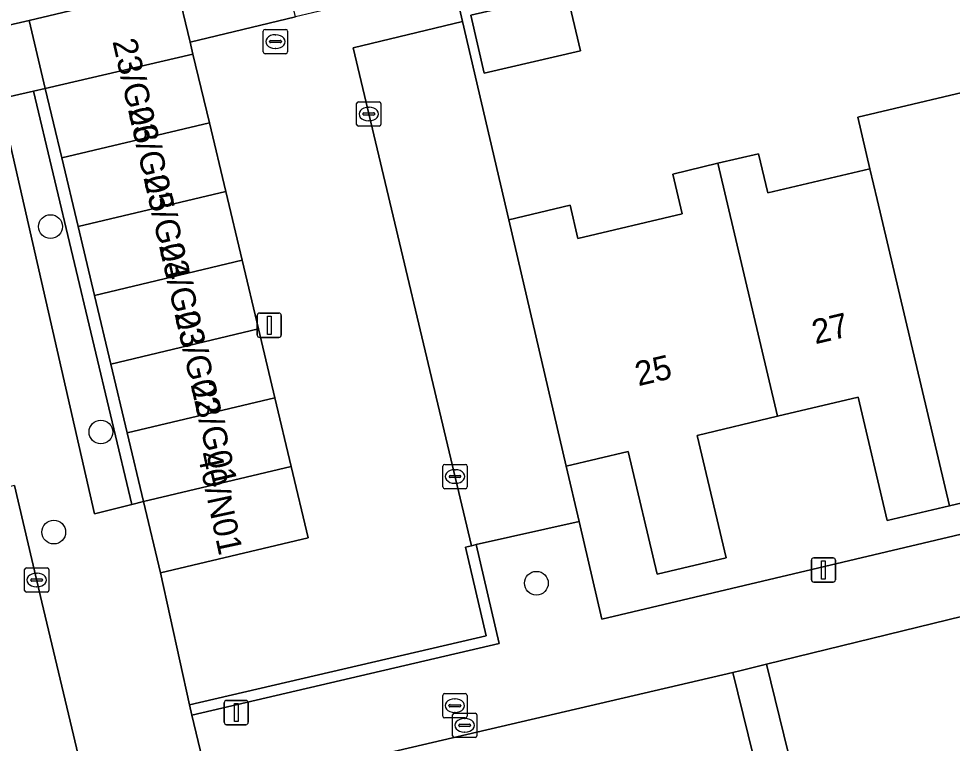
# Model space of a CAD drawing. Extents: x 158031 to 159244, y 380104 to 381214.
# Drawn here: x 158836.4 to 158874.83, y 380798.74 to 380828.55 of the extents above; entities that cross this region are included whole.
import ezdxf

# ---------------------------------------------------------------- set-up
doc = ezdxf.new("R2010")
doc.units = 0
for name, color, linetype in [('IMGEO_Boom', 7, 'Continuous'), ('IMGEO_Erf', 7, 'Continuous'), ('IMGEO_Groenvoorziening', 7, 'Continuous'), ('IMGEO_Kolk', 7, 'Continuous'), ('IMGEO_Lichtmast', 7, 'Continuous'), ('IMGEO_Muur', 7, 'Continuous'), ('IMGEO_Pand', 7, 'Continuous'), ('IMGEO_Pand_nummerreeks', 7, 'Continuous'), ('IMGEO_Parkeervlak_open', 7, 'Continuous'), ('IMGEO_Rijbaan_lokaal_open', 7, 'Continuous'), ('IMGEO_Rioolput', 7, 'Continuous'), ('IMGEO_Voetpad_open', 7, 'Continuous')]:
    doc.layers.add(name, color=color, linetype=linetype)

msp = doc.modelspace()

# ---------------------------------------------------------------- linework, layer by layer
at = {"layer": 'IMGEO_Boom'}
for centre in [(158837.706, 380819.994), (158839.78, 380811.547), (158837.841, 380807.432), (158857.705, 380805.328)]:
    msp.add_circle(centre, 0.489, dxfattribs=at)
at = {"layer": 'IMGEO_Erf'}
for points in [[(158834.778, 380828.01), (158836.824, 380828.472), (158842.898, 380829.918), (158843.456, 380827.573), (158847.784, 380828.618), (158847.343, 380830.469), (158850.859, 380831.306), (158854.363, 380832.14), (158854.803, 380830.29), (158854.265, 380830.162), (158854.669, 380828.429), (158856.571, 380820.278), (158859.089, 380820.873), (158859.412, 380819.507), (158863.702, 380820.52), (158863.315, 380822.157), (158865.179, 380822.598), (158866.852, 380822.993), (158867.233, 380821.378), (158871.436, 380822.371), (158870.934, 380824.497), (158876.744, 380825.87)], [(158877.268, 380809.117), (158874.708, 380808.513), (158872.147, 380807.908), (158870.95, 380812.976), (158867.635, 380812.193), (158864.319, 380811.41), (158865.51, 380806.369), (158862.674, 380805.699), (158861.484, 380810.741), (158858.934, 380810.139), (158859.463, 380807.873), (158860.401, 380803.849), (158910.281, 380815.633)], [(158905.914, 380750), (158892.226, 380807.981), (158877.106, 380804.421), (158867.171, 380801.993), (158870.22, 380789.596), (158871.221, 380785.526), (158875.824, 380766.809), (158877.184, 380761.281), (158875.81, 380760.943), (158874.17, 380767.611), (158871.154, 380766.846), (158870.548, 380769.24), (158873.581, 380770.008), (158865.796, 380801.661), (158844.31, 380796.654), (158841.525, 380796.005), (158852.39, 380750)]]:
    msp.add_lwpolyline(points, dxfattribs=at)
msp.add_lwpolyline([(158859.518, 380827.225), (158855.559, 380826.304), (158855.003, 380828.694), (158858.962, 380829.615)], close=True, dxfattribs=at)
at = {"layer": 'IMGEO_Groenvoorziening'}
for points in [[(158837.003, 380825.564), (158835.603, 380825.246), (158839.523, 380808.188), (158841.051, 380808.566)], [(158841.536, 380808.686), (158840.863, 380811.513), (158840.19, 380814.34), (158839.516, 380817.166), (158838.843, 380819.993), (158838.17, 380822.819), (158837.49, 380825.675), (158837.003, 380825.564), (158841.051, 380808.566)]]:
    msp.add_lwpolyline(points, close=True, dxfattribs=at)
at = {"layer": 'IMGEO_Kolk'}
for p, q in [((158850.307, 380824.2), (158850.307, 380825.052)), ((158850.382, 380825.126), (158851.234, 380825.126)), ((158850.795, 380824.906), (158850.82, 380824.906)), ((158851.308, 380825.052), (158851.308, 380824.2)), ((158850.566, 380824.62), (158850.566, 380824.632)), ((158851.004, 380824.583), (158850.606, 380824.583)), ((158850.609, 380824.669), (158851.007, 380824.669)), ((158851.05, 380824.632), (158851.05, 380824.62)), ((158851.234, 380824.126), (158850.382, 380824.126)), ((158850.818, 380824.346), (158850.793, 380824.346)), ((158853.932, 380810.217), (158854.784, 380810.217)), ((158853.857, 380809.291), (158853.857, 380810.143)), ((158854.345, 380809.997), (158854.37, 380809.997)), ((158854.858, 380810.143), (158854.858, 380809.291)), ((158854.116, 380809.711), (158854.116, 380809.723)), ((158854.554, 380809.674), (158854.156, 380809.674)), ((158854.159, 380809.76), (158854.557, 380809.76)), ((158854.368, 380809.437), (158854.343, 380809.437)), ((158854.6, 380809.723), (158854.6, 380809.711)), ((158854.784, 380809.217), (158853.932, 380809.217)), ((158836.713, 380805.96), (158837.565, 380805.96)), ((158836.638, 380805.034), (158836.638, 380805.886)), ((158837.126, 380805.74), (158837.151, 380805.74)), ((158837.639, 380805.886), (158837.639, 380805.034)), ((158836.897, 380805.454), (158836.897, 380805.466)), ((158837.335, 380805.417), (158836.937, 380805.417)), ((158836.94, 380805.503), (158837.338, 380805.503)), ((158837.149, 380805.18), (158837.124, 380805.18)), ((158837.381, 380805.466), (158837.381, 380805.454)), ((158837.565, 380804.96), (158836.713, 380804.96)), ((158854.255, 380799.058), (158854.255, 380799.91)), ((158854.33, 380799.984), (158855.182, 380799.984)), ((158855.256, 380799.91), (158855.256, 380799.058)), ((158854.514, 380799.478), (158854.514, 380799.49)), ((158854.952, 380799.441), (158854.554, 380799.441)), ((158854.557, 380799.527), (158854.955, 380799.527)), ((158854.743, 380799.764), (158854.768, 380799.764)), ((158854.998, 380799.49), (158854.998, 380799.478)), ((158854.766, 380799.204), (158854.741, 380799.204)), ((158855.182, 380798.984), (158854.33, 380798.984))]:
    msp.add_line(p, q, dxfattribs=at)
for points in [[(158850.307, 380824.2), (158850.307, 380825.052)], [(158850.382, 380825.126), (158851.234, 380825.126)], [(158851.308, 380825.052), (158851.308, 380824.2)], [(158851.234, 380824.126), (158850.382, 380824.126)], [(158853.932, 380810.217), (158854.784, 380810.217)], [(158853.857, 380809.291), (158853.857, 380810.143)], [(158854.858, 380810.143), (158854.858, 380809.291)], [(158854.784, 380809.217), (158853.932, 380809.217)], [(158836.713, 380805.96), (158837.565, 380805.96)], [(158836.638, 380805.034), (158836.638, 380805.886)], [(158837.639, 380805.886), (158837.639, 380805.034)], [(158837.565, 380804.96), (158836.713, 380804.96)], [(158854.255, 380799.058), (158854.255, 380799.91)], [(158854.33, 380799.984), (158855.182, 380799.984)], [(158855.256, 380799.91), (158855.256, 380799.058)], [(158855.182, 380798.984), (158854.33, 380798.984)]]:
    msp.add_lwpolyline(points, dxfattribs=at)
for centre, radius, start, end in [((158850.384, 380825.05), 0.0765, 91.552, 178.448), ((158850.384, 380825.05), 0.0765, 91.552, 178.448), ((158851.232, 380825.05), 0.0765, 1.552, 88.448), ((158851.232, 380825.05), 0.0765, 1.552, 88.448), ((158850.606, 380824.629), 0.0403, 85.8775, 175.7526), ((158850.603, 380824.619), 0.0366, 178.938, 274.7102), ((158851.007, 380824.626), 0.043, 264.8664, 352.4533), ((158851.011, 380824.631), 0.0386, 1.7309, 96.639), ((158850.384, 380824.202), 0.0765, 181.552, 268.448), ((158850.384, 380824.202), 0.0765, 181.552, 268.448), ((158851.232, 380824.202), 0.0765, 271.552, 358.448), ((158851.232, 380824.202), 0.0765, 271.552, 358.448), ((158853.934, 380810.141), 0.0765, 91.552, 178.448), ((158853.934, 380810.141), 0.0765, 91.552, 178.448), ((158854.782, 380810.141), 0.0765, 1.552, 88.448), ((158854.782, 380810.141), 0.0765, 1.552, 88.448), ((158854.156, 380809.72), 0.0403, 85.8775, 175.7526), ((158854.153, 380809.71), 0.0366, 178.938, 274.7102), ((158854.557, 380809.717), 0.043, 264.8664, 352.4533), ((158854.561, 380809.722), 0.0386, 1.7309, 96.639), ((158853.934, 380809.293), 0.0765, 181.552, 268.448), ((158853.934, 380809.293), 0.0765, 181.552, 268.448), ((158854.782, 380809.293), 0.0765, 271.552, 358.448), ((158854.782, 380809.293), 0.0765, 271.552, 358.448), ((158836.715, 380805.884), 0.0765, 91.552, 178.448), ((158836.715, 380805.884), 0.0765, 91.552, 178.448), ((158837.563, 380805.884), 0.0765, 1.552, 88.448), ((158837.563, 380805.884), 0.0765, 1.552, 88.448), ((158836.937, 380805.463), 0.0403, 85.8775, 175.7526), ((158836.934, 380805.453), 0.0366, 178.938, 274.7102), ((158837.338, 380805.46), 0.043, 264.8664, 352.4533), ((158837.342, 380805.465), 0.0386, 1.7309, 96.639), ((158836.715, 380805.036), 0.0765, 181.552, 268.448), ((158836.715, 380805.036), 0.0765, 181.552, 268.448), ((158837.563, 380805.036), 0.0765, 271.552, 358.448), ((158837.563, 380805.036), 0.0765, 271.552, 358.448), ((158854.332, 380799.908), 0.0765, 91.552, 178.448), ((158854.332, 380799.908), 0.0765, 91.552, 178.448), ((158855.18, 380799.908), 0.0765, 1.552, 88.448), ((158855.18, 380799.908), 0.0765, 1.552, 88.448), ((158854.554, 380799.487), 0.0403, 85.8775, 175.7526), ((158854.551, 380799.477), 0.0366, 178.938, 274.7102), ((158854.955, 380799.484), 0.043, 264.8664, 352.4533), ((158854.959, 380799.489), 0.0386, 1.7309, 96.639), ((158854.332, 380799.06), 0.0765, 181.552, 268.448), ((158854.332, 380799.06), 0.0765, 181.552, 268.448), ((158855.18, 380799.06), 0.0765, 271.552, 358.448), ((158855.18, 380799.06), 0.0765, 271.552, 358.448)]:
    msp.add_arc(centre, radius, start, end, dxfattribs=at)
for centre, major_axis, ratio, start_param, end_param in [((158850.794, 380824.626), (-0.387, 0.002), 0.722429, 4.712389, 7.853982), ((158850.819, 380824.626), (-0.39, 0.002), 0.717154, 1.570796, 4.712389), ((158854.344, 380809.717), (-0.387, 0.002), 0.722429, 4.712389, 7.853982), ((158854.369, 380809.717), (-0.39, 0.002), 0.717154, 1.570796, 4.712389), ((158837.125, 380805.46), (-0.387, 0.002), 0.722429, 4.712389, 7.853982), ((158837.15, 380805.46), (-0.39, 0.002), 0.717154, 1.570796, 4.712389), ((158854.742, 380799.484), (-0.387, 0.002), 0.722429, 4.712389, 7.853982), ((158854.767, 380799.484), (-0.39, 0.002), 0.717154, 1.570796, 4.712389)]:
    msp.add_ellipse(centre, major_axis=major_axis, ratio=ratio, start_param=start_param, end_param=end_param, dxfattribs=at)
at = {"layer": 'IMGEO_Lichtmast'}
for p, q in [((158846.217, 380815.536), (158846.217, 380816.336)), ((158846.217, 380816.336), (158846.217, 380815.536)), ((158846.317, 380816.436), (158847.107, 380816.436)), ((158847.107, 380816.436), (158846.317, 380816.436)), ((158847.207, 380816.336), (158847.207, 380815.536)), ((158847.207, 380815.536), (158847.207, 380816.336)), ((158847.107, 380815.436), (158846.317, 380815.436)), ((158846.317, 380815.436), (158847.107, 380815.436)), ((158869.125, 380806.373), (158869.915, 380806.373)), ((158869.915, 380806.373), (158869.125, 380806.373)), ((158869.025, 380805.473), (158869.025, 380806.273)), ((158869.025, 380806.273), (158869.025, 380805.473)), ((158870.015, 380806.273), (158870.015, 380805.473)), ((158870.015, 380805.473), (158870.015, 380806.273)), ((158869.915, 380805.373), (158869.125, 380805.373)), ((158869.125, 380805.373), (158869.915, 380805.373)), ((158844.857, 380799.61), (158844.857, 380800.41)), ((158844.857, 380800.41), (158844.857, 380799.61)), ((158844.957, 380800.51), (158845.747, 380800.51)), ((158845.747, 380800.51), (158844.957, 380800.51)), ((158845.847, 380800.41), (158845.847, 380799.61)), ((158845.847, 380799.61), (158845.847, 380800.41)), ((158845.747, 380799.51), (158844.957, 380799.51)), ((158844.957, 380799.51), (158845.747, 380799.51))]:
    msp.add_line(p, q, dxfattribs=at)
for points in [[(158846.637, 380816.311), (158846.787, 380816.311), (158846.787, 380815.561), (158846.637, 380815.561), (158846.637, 380816.311)], [(158869.445, 380806.248), (158869.595, 380806.248), (158869.595, 380805.498), (158869.445, 380805.498), (158869.445, 380806.248)], [(158845.277, 380800.385), (158845.427, 380800.385), (158845.427, 380799.635), (158845.277, 380799.635), (158845.277, 380800.385)]]:
    msp.add_lwpolyline(points, dxfattribs=at)
for centre, start, end in [((158846.317, 380816.336), 90, 180), ((158846.317, 380816.336), 90, 180), ((158847.107, 380816.336), 0, 90), ((158847.107, 380816.336), 360, 90), ((158846.317, 380815.536), 180, 270), ((158846.317, 380815.536), 180, 270), ((158847.107, 380815.536), 270, 0), ((158847.107, 380815.536), 270, 0), ((158869.125, 380806.273), 90, 180), ((158869.125, 380806.273), 90, 180), ((158869.915, 380806.273), 0, 90), ((158869.915, 380806.273), 360, 90), ((158869.125, 380805.473), 180, 270), ((158869.125, 380805.473), 180, 270), ((158869.915, 380805.473), 270, 0), ((158869.915, 380805.473), 270, 0), ((158844.957, 380800.41), 90, 180), ((158844.957, 380800.41), 90, 180), ((158845.747, 380800.41), 0, 90), ((158845.747, 380800.41), 360, 90), ((158844.957, 380799.61), 180, 270), ((158844.957, 380799.61), 180, 270), ((158845.747, 380799.61), 270, 0), ((158845.747, 380799.61), 270, 0)]:
    msp.add_arc(centre, 0.1, start, end, dxfattribs=at)
at = {"layer": 'IMGEO_Muur'}
msp.add_lwpolyline([(158855.233, 380806.916), (158855.037, 380806.871), (158854.792, 380806.814), (158855.641, 380803.168), (158843.426, 380800.326), (158843.524, 380799.908), (158856.178, 380802.852)], close=True, dxfattribs=at)
at = {"layer": 'IMGEO_Pand'}
for points in [[(158843.456, 380827.573), (158842.898, 380829.918), (158836.824, 380828.472), (158837.49, 380825.675), (158843.571, 380827.091)], [(158855.559, 380826.304), (158859.518, 380827.225), (158858.962, 380829.615), (158855.003, 380828.694)], [(158843.571, 380827.091), (158837.49, 380825.675), (158838.17, 380822.819), (158844.244, 380824.265)], [(158876.869, 380825.342), (158876.744, 380825.87), (158870.934, 380824.497), (158871.436, 380822.371), (158871.734, 380821.107), (158874.708, 380808.513), (158877.268, 380809.117), (158876.057, 380814.243), (158879.308, 380815.011)], [(158844.244, 380824.265), (158838.17, 380822.819), (158838.843, 380819.993), (158844.917, 380821.439)], [(158871.436, 380822.371), (158867.233, 380821.378), (158866.852, 380822.993), (158865.179, 380822.598), (158867.635, 380812.193), (158870.95, 380812.976), (158872.147, 380807.908), (158874.708, 380808.513), (158871.734, 380821.107)], [(158865.179, 380822.598), (158863.315, 380822.157), (158863.702, 380820.52), (158859.412, 380819.507), (158859.089, 380820.873), (158856.571, 380820.278), (158858.934, 380810.139), (158861.484, 380810.741), (158862.674, 380805.699), (158865.51, 380806.369), (158864.319, 380811.41), (158867.635, 380812.193)], [(158845.59, 380818.612), (158844.917, 380821.439), (158838.843, 380819.993), (158839.516, 380817.166)], [(158845.59, 380818.612), (158839.516, 380817.166), (158840.19, 380814.34), (158846.263, 380815.786)], [(158846.936, 380812.959), (158846.263, 380815.786), (158840.19, 380814.34), (158840.863, 380811.513)], [(158846.936, 380812.959), (158840.863, 380811.513), (158841.536, 380808.686), (158847.609, 380810.133)], [(158847.609, 380810.133), (158841.536, 380808.686), (158842.235, 380805.752), (158848.308, 380807.198)]]:
    msp.add_lwpolyline(points, close=True, dxfattribs=at)
at = {"layer": 'IMGEO_Parkeervlak_open'}
msp.add_lwpolyline([(158856.571, 380820.278), (158854.669, 380828.429), (158850.163, 380827.34), (158855.037, 380806.871), (158855.233, 380806.916), (158859.463, 380807.873), (158858.934, 380810.139)], close=True, dxfattribs=at)
at = {"layer": 'IMGEO_Rijbaan_lokaal_open'}
for points in [[(158847.784, 380828.618), (158843.456, 380827.573), (158843.571, 380827.091), (158844.244, 380824.265), (158844.917, 380821.439), (158845.59, 380818.612), (158846.263, 380815.786), (158846.936, 380812.959), (158847.609, 380810.133), (158848.308, 380807.198), (158842.235, 380805.752), (158843.426, 380800.326), (158855.641, 380803.168), (158854.792, 380806.814), (158855.037, 380806.871), (158850.163, 380827.34), (158854.669, 380828.429), (158854.265, 380830.162), (158851.295, 380829.454)], [(158843.887, 380776.94), (158842.107, 380784.469), (158841.275, 380787.987), (158839.72, 380794.556), (158838.648, 380799.081), (158837.352, 380804.555), (158836.218, 380809.347), (158829.452, 380807.746), (158833.118, 380792.184), (158837.976, 380771.517), (158838.804, 380767.991), (158839.084, 380766.801), (158839.956, 380763.144), (158843.091, 380750), (158843.617, 380747.793), (158850.4, 380749.388), (158850.255, 380750), (158845.617, 380769.624), (158844.733, 380773.361)]]:
    msp.add_lwpolyline(points, close=True, dxfattribs=at)
at = {"layer": 'IMGEO_Rioolput'}
for p, q in [((158846.465, 380827.178), (158846.465, 380828.03)), ((158846.54, 380828.104), (158847.392, 380828.104)), ((158846.953, 380827.884), (158846.978, 380827.884)), ((158847.466, 380828.03), (158847.466, 380827.178)), ((158846.724, 380827.598), (158846.724, 380827.61)), ((158847.162, 380827.561), (158846.764, 380827.561)), ((158846.767, 380827.647), (158847.165, 380827.647)), ((158847.208, 380827.61), (158847.208, 380827.598)), ((158847.392, 380827.104), (158846.54, 380827.104)), ((158846.976, 380827.324), (158846.951, 380827.324)), ((158853.849, 380799.865), (158853.849, 380800.717)), ((158853.924, 380800.791), (158854.776, 380800.791)), ((158854.337, 380800.571), (158854.362, 380800.571)), ((158854.85, 380800.717), (158854.85, 380799.865)), ((158854.108, 380800.285), (158854.108, 380800.297)), ((158854.546, 380800.248), (158854.148, 380800.248)), ((158854.151, 380800.334), (158854.549, 380800.334)), ((158854.592, 380800.297), (158854.592, 380800.285)), ((158854.36, 380800.011), (158854.335, 380800.011)), ((158854.776, 380799.791), (158853.924, 380799.791))]:
    msp.add_line(p, q, dxfattribs=at)
for points in [[(158846.465, 380827.178), (158846.465, 380828.03)], [(158846.54, 380828.104), (158847.392, 380828.104)], [(158847.466, 380828.03), (158847.466, 380827.178)], [(158847.392, 380827.104), (158846.54, 380827.104)], [(158853.849, 380799.865), (158853.849, 380800.717)], [(158853.924, 380800.791), (158854.776, 380800.791)], [(158854.85, 380800.717), (158854.85, 380799.865)], [(158854.776, 380799.791), (158853.924, 380799.791)]]:
    msp.add_lwpolyline(points, dxfattribs=at)
for centre, radius, start, end in [((158846.542, 380828.028), 0.0765, 91.552, 178.448), ((158846.542, 380828.028), 0.0765, 91.552, 178.448), ((158847.39, 380828.028), 0.0765, 1.552, 88.448), ((158847.39, 380828.028), 0.0765, 1.552, 88.448), ((158846.764, 380827.607), 0.0403, 85.8775, 175.7526), ((158846.761, 380827.597), 0.0366, 178.938, 274.7102), ((158847.165, 380827.604), 0.043, 264.8664, 352.4533), ((158847.169, 380827.609), 0.0386, 1.7309, 96.639), ((158846.542, 380827.18), 0.0765, 181.552, 268.448), ((158846.542, 380827.18), 0.0765, 181.552, 268.448), ((158847.39, 380827.18), 0.0765, 271.552, 358.448), ((158847.39, 380827.18), 0.0765, 271.552, 358.448), ((158853.926, 380800.715), 0.0765, 91.552, 178.448), ((158853.926, 380800.715), 0.0765, 91.552, 178.448), ((158854.774, 380800.715), 0.0765, 1.552, 88.448), ((158854.774, 380800.715), 0.0765, 1.552, 88.448), ((158854.148, 380800.294), 0.0403, 85.8775, 175.7526), ((158854.145, 380800.284), 0.0366, 178.938, 274.7102), ((158854.549, 380800.291), 0.043, 264.8664, 352.4533), ((158854.553, 380800.296), 0.0386, 1.7309, 96.639), ((158853.926, 380799.867), 0.0765, 181.552, 268.448), ((158853.926, 380799.867), 0.0765, 181.552, 268.448), ((158854.774, 380799.867), 0.0765, 271.552, 358.448), ((158854.774, 380799.867), 0.0765, 271.552, 358.448)]:
    msp.add_arc(centre, radius, start, end, dxfattribs=at)
for centre, major_axis, ratio, start_param, end_param in [((158846.952, 380827.604), (-0.387, 0.002), 0.722429, 4.712389, 7.853982), ((158846.977, 380827.604), (-0.39, 0.002), 0.717154, 1.570796, 4.712389), ((158854.336, 380800.291), (-0.387, 0.002), 0.722429, 4.712389, 7.853982), ((158854.361, 380800.291), (-0.39, 0.002), 0.717154, 1.570796, 4.712389)]:
    msp.add_ellipse(centre, major_axis=major_axis, ratio=ratio, start_param=start_param, end_param=end_param, dxfattribs=at)
at = {"layer": 'IMGEO_Voetpad_open'}
for points in [[(158852.39, 380750), (158841.525, 380796.005), (158844.31, 380796.654), (158843.524, 380799.908), (158843.426, 380800.326), (158842.235, 380805.752), (158841.536, 380808.686), (158841.051, 380808.566), (158839.523, 380808.188), (158835.603, 380825.246), (158837.003, 380825.564), (158837.49, 380825.675), (158836.824, 380828.472), (158834.778, 380828.01)], [(158910.281, 380815.633), (158860.401, 380803.849), (158859.463, 380807.873), (158855.233, 380806.916), (158856.178, 380802.852), (158843.524, 380799.908), (158844.31, 380796.654), (158865.796, 380801.661), (158866.13, 380801.739), (158867.171, 380801.993), (158877.106, 380804.421)], [(158836.218, 380809.347), (158837.352, 380804.555), (158838.648, 380799.081), (158839.72, 380794.556), (158841.275, 380787.987), (158842.107, 380784.469), (158843.887, 380776.94), (158844.733, 380773.361), (158845.617, 380769.624), (158850.255, 380750)]]:
    msp.add_lwpolyline(points, dxfattribs=at)
msp.add_lwpolyline([(158871.221, 380785.526), (158870.22, 380789.596), (158867.171, 380801.993), (158866.13, 380801.739), (158865.796, 380801.661), (158873.581, 380770.008), (158873.656, 380770.027), (158874.262, 380767.634), (158874.17, 380767.611), (158875.81, 380760.943), (158877.184, 380761.281), (158875.824, 380766.809)], close=True, dxfattribs=at)

# ---------------------------------------------------------------- texts
at = {"layer": 'IMGEO_Pand_nummerreeks'}
for s, rotation, p in [('23/G06', 282.849, (158840.251, 380827.616)), ('23/G05', 282.849, (158840.89, 380824.815)), ('23/G04', 282.849, (158841.528, 380822.014)), ('23/G03', 282.849, (158842.167, 380819.213)), ('23/G02', 282.849, (158842.805, 380816.419)), ('27', 13.3958, (158869.185, 380815.153)), ('25', 13.2831, (158861.901, 380813.428)), ('23/G01', 282.849, (158843.47, 380813.504)), ('40/N01', 282.0948, (158843.751, 380810.65))]:
    msp.add_text(s, height=1, rotation=rotation, dxfattribs=at).set_placement(p)

doc.saveas('drawing.dxf')
